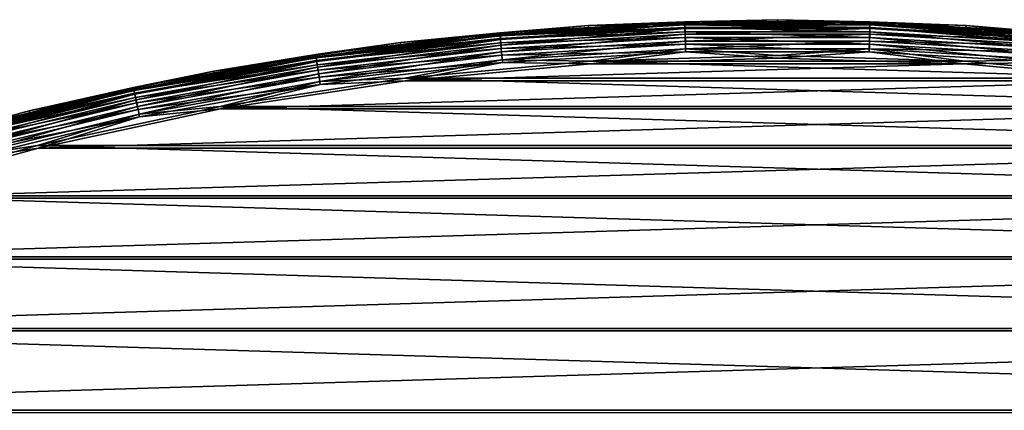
# Model space of a CAD drawing. Header units: millimetres. Extents: x -43.6 to 43.6, y -43.6 to 43.6.
# Tile 405 of 637: x -10.6 to 3.2, y 38.1 to 43.6. Entities that reach past the tile are written whole.
import ezdxf

# ---------------------------------------------------------------- set-up
doc = ezdxf.new("R2010")
doc.units = ezdxf.units.MM
doc.header["$LTSCALE"] = 52.148148
for name, color, linetype in [('152', 7, 'CONTINUOUS'), ('156', 7, 'CONTINUOUS'), ('178', 7, 'CONTINUOUS'), ('210', 7, 'CONTINUOUS'), ('212', 7, 'CONTINUOUS')]:
    doc.layers.add(name, color=color, linetype=linetype)

msp = doc.modelspace()

# ---------------------------------------------------------------- linework, layer by layer
at = {"layer": '152', "color": 2, "linetype": 'Continuous'}
for points in [[(-2.597, 42.939, 26.3), (-5.185, 42.704, 26.3), (2.597, 42.939, 26.3), (-2.597, 42.939, 26.3)], [(2.597, 42.939, 26.3), (-5.185, 42.704, 26.3), (5.185, 42.704, 26.3), (2.597, 42.939, 26.3)], [(0, 43.017, 26.3), (-2.597, 42.939, 26.3), (2.597, 42.939, 26.3), (0, 43.017, 26.3)], [(-5.185, 42.704, 26.3), (-7.754, 42.313, 26.3), (5.185, 42.704, 26.3), (-5.185, 42.704, 26.3)], [(5.185, 42.704, 26.3), (-7.754, 42.313, 26.3), (7.754, 42.313, 26.3), (5.185, 42.704, 26.3)], [(-7.754, 42.313, 26.3), (-10.295, 41.767, 26.3), (7.754, 42.313, 26.3), (-7.754, 42.313, 26.3)], [(7.754, 42.313, 26.3), (-10.295, 41.767, 26.3), (10.295, 41.767, 26.3), (7.754, 42.313, 26.3)], [(-10.295, 41.767, 26.3), (-12.798, 41.069, 26.3), (10.295, 41.767, 26.3), (-10.295, 41.767, 26.3)], [(10.295, 41.767, 26.3), (-12.798, 41.069, 26.3), (12.798, 41.069, 26.3), (10.295, 41.767, 26.3)], [(-12.798, 41.069, 26.3), (-15.254, 40.222, 26.3), (12.798, 41.069, 26.3), (-12.798, 41.069, 26.3)], [(12.798, 41.069, 26.3), (-15.254, 40.222, 26.3), (15.254, 40.222, 26.3), (12.798, 41.069, 26.3)], [(-15.254, 40.222, 26.3), (-17.655, 39.227, 26.3), (15.254, 40.222, 26.3), (-15.254, 40.222, 26.3)], [(15.254, 40.222, 26.3), (-17.655, 39.227, 26.3), (17.655, 39.227, 26.3), (15.254, 40.222, 26.3)], [(-17.655, 39.227, 26.3), (-19.991, 38.09, 26.3), (17.655, 39.227, 26.3), (-17.655, 39.227, 26.3)], [(17.655, 39.227, 26.3), (-19.991, 38.09, 26.3), (19.991, 38.09, 26.3), (17.655, 39.227, 26.3)]]:
    msp.add_3dface(points, dxfattribs=at)
at = {"layer": '156', "color": 1, "linetype": 'Continuous'}
for points in [[(-2.599, 42.974, 24.3), (5.189, 42.738, 24.3), (-5.189, 42.738, 24.3), (-2.599, 42.974, 24.3)], [(0, 43.052, 24.3), (2.599, 42.974, 24.3), (-2.599, 42.974, 24.3), (0, 43.052, 24.3)], [(2.599, 42.974, 24.3), (5.189, 42.738, 24.3), (-2.599, 42.974, 24.3), (2.599, 42.974, 24.3)], [(-5.189, 42.738, 24.3), (7.76, 42.347, 24.3), (-7.76, 42.347, 24.3), (-5.189, 42.738, 24.3)], [(5.189, 42.738, 24.3), (7.76, 42.347, 24.3), (-5.189, 42.738, 24.3), (5.189, 42.738, 24.3)], [(-7.76, 42.347, 24.3), (10.303, 41.801, 24.3), (-10.303, 41.801, 24.3), (-7.76, 42.347, 24.3)], [(7.76, 42.347, 24.3), (10.303, 41.801, 24.3), (-7.76, 42.347, 24.3), (7.76, 42.347, 24.3)], [(-10.303, 41.801, 24.3), (12.808, 41.103, 24.3), (-12.808, 41.103, 24.3), (-10.303, 41.801, 24.3)], [(10.303, 41.801, 24.3), (12.808, 41.103, 24.3), (-10.303, 41.801, 24.3), (10.303, 41.801, 24.3)], [(-12.808, 41.103, 24.3), (15.267, 40.254, 24.3), (-15.267, 40.254, 24.3), (-12.808, 41.103, 24.3)], [(12.808, 41.103, 24.3), (15.267, 40.254, 24.3), (-12.808, 41.103, 24.3), (12.808, 41.103, 24.3)], [(-15.267, 40.254, 24.3), (17.669, 39.259, 24.3), (-17.669, 39.259, 24.3), (-15.267, 40.254, 24.3)], [(15.267, 40.254, 24.3), (17.669, 39.259, 24.3), (-15.267, 40.254, 24.3), (15.267, 40.254, 24.3)], [(-17.669, 39.259, 24.3), (20.007, 38.121, 24.3), (-20.007, 38.121, 24.3), (-17.669, 39.259, 24.3)], [(17.669, 39.259, 24.3), (20.007, 38.121, 24.3), (-17.669, 39.259, 24.3), (17.669, 39.259, 24.3)], [(20.007, 38.121, 24.3), (22.273, 36.843, 24.3), (-20.007, 38.121, 24.3), (20.007, 38.121, 24.3)]]:
    msp.add_3dface(points, dxfattribs=at)
at = {"layer": '178', "color": 2, "linetype": 'Continuous'}
for points in [[(-2.63, 43.472, 24.817), (-5.25, 43.234, 24.817), (-2.627, 43.437, 25.817), (-2.63, 43.472, 24.817)], [(0, 43.552, 24.817), (-2.63, 43.472, 24.817), (0, 43.517, 25.817), (0, 43.552, 24.817)], [(0, 43.517, 25.817), (-2.63, 43.472, 24.817), (-2.627, 43.437, 25.817), (0, 43.517, 25.817)], [(2.63, 43.472, 24.817), (0, 43.552, 24.817), (2.627, 43.437, 25.817), (2.63, 43.472, 24.817)], [(2.627, 43.437, 25.817), (0, 43.552, 24.817), (0, 43.517, 25.817), (2.627, 43.437, 25.817)], [(5.245, 43.2, 25.817), (2.63, 43.472, 24.817), (2.627, 43.437, 25.817), (5.245, 43.2, 25.817)], [(5.25, 43.234, 24.817), (2.63, 43.472, 24.817), (5.245, 43.2, 25.817), (5.25, 43.234, 24.817)], [(-2.627, 43.437, 25.817), (-5.25, 43.234, 24.817), (-5.245, 43.2, 25.817), (-2.627, 43.437, 25.817)], [(-5.25, 43.234, 24.817), (-7.85, 42.838, 24.817), (-5.245, 43.2, 25.817), (-5.25, 43.234, 24.817)], [(-5.245, 43.2, 25.817), (-7.85, 42.838, 24.817), (-7.844, 42.804, 25.817), (-5.245, 43.2, 25.817)], [(-7.85, 42.838, 24.817), (-10.423, 42.286, 24.817), (-7.844, 42.804, 25.817), (-7.85, 42.838, 24.817)], [(-7.844, 42.804, 25.817), (-10.423, 42.286, 24.817), (-10.414, 42.252, 25.817), (-7.844, 42.804, 25.817)], [(-10.423, 42.286, 24.817), (-12.957, 41.58, 24.817), (-10.414, 42.252, 25.817), (-10.423, 42.286, 24.817)], [(-10.414, 42.252, 25.817), (-12.957, 41.58, 24.817), (-12.946, 41.546, 25.817), (-10.414, 42.252, 25.817)]]:
    msp.add_3dface(points, dxfattribs=at)
at = {"layer": '210', "color": 2, "linetype": 'Continuous'}
for points in [[(-5.25, 43.234, 24.817), (-2.63, 43.472, 24.817), (-3.866, 43.371, 24.704), (-5.25, 43.234, 24.817)], [(-2.63, 43.472, 24.817), (-1.29, 43.524, 24.704), (-3.866, 43.371, 24.704), (-2.63, 43.472, 24.817)], [(-1.29, 43.524, 24.704), (-3.863, 43.336, 24.595), (-3.866, 43.371, 24.704), (-1.29, 43.524, 24.704)], [(-1.289, 43.489, 24.595), (-3.863, 43.336, 24.595), (-1.29, 43.524, 24.704), (-1.289, 43.489, 24.595)], [(-1.289, 43.489, 24.595), (-3.858, 43.278, 24.496), (-3.863, 43.336, 24.595), (-1.289, 43.489, 24.595)], [(-1.288, 43.43, 24.496), (-3.858, 43.278, 24.496), (-1.289, 43.489, 24.595), (-1.288, 43.43, 24.496)], [(-2.63, 43.472, 24.817), (0, 43.552, 24.817), (-1.29, 43.524, 24.704), (-2.63, 43.472, 24.817)], [(0, 43.552, 24.817), (1.29, 43.524, 24.704), (-1.29, 43.524, 24.704), (0, 43.552, 24.817)], [(1.29, 43.524, 24.704), (-1.289, 43.489, 24.595), (-1.29, 43.524, 24.704), (1.29, 43.524, 24.704)], [(1.289, 43.489, 24.595), (-1.289, 43.489, 24.595), (1.29, 43.524, 24.704), (1.289, 43.489, 24.595)], [(1.289, 43.489, 24.595), (-1.288, 43.43, 24.496), (-1.289, 43.489, 24.595), (1.289, 43.489, 24.595)], [(1.288, 43.43, 24.496), (-1.288, 43.43, 24.496), (1.289, 43.489, 24.595), (1.288, 43.43, 24.496)], [(0, 43.552, 24.817), (2.63, 43.472, 24.817), (1.29, 43.524, 24.704), (0, 43.552, 24.817)], [(3.863, 43.336, 24.595), (1.288, 43.43, 24.496), (1.289, 43.489, 24.595), (3.863, 43.336, 24.595)], [(3.866, 43.371, 24.704), (1.289, 43.489, 24.595), (1.29, 43.524, 24.704), (3.866, 43.371, 24.704)], [(3.863, 43.336, 24.595), (1.289, 43.489, 24.595), (3.866, 43.371, 24.704), (3.863, 43.336, 24.595)], [(2.63, 43.472, 24.817), (3.866, 43.371, 24.704), (1.29, 43.524, 24.704), (2.63, 43.472, 24.817)], [(2.63, 43.472, 24.817), (5.25, 43.234, 24.817), (3.866, 43.371, 24.704), (2.63, 43.472, 24.817)], [(-5.25, 43.234, 24.817), (-3.866, 43.371, 24.704), (-6.429, 43.066, 24.704), (-5.25, 43.234, 24.817)], [(-3.866, 43.371, 24.704), (-6.424, 43.031, 24.595), (-6.429, 43.066, 24.704), (-3.866, 43.371, 24.704)], [(-3.863, 43.336, 24.595), (-6.424, 43.031, 24.595), (-3.866, 43.371, 24.704), (-3.863, 43.336, 24.595)], [(-3.863, 43.336, 24.595), (-6.415, 42.973, 24.496), (-6.424, 43.031, 24.595), (-3.863, 43.336, 24.595)], [(-3.858, 43.278, 24.496), (-6.415, 42.973, 24.496), (-3.863, 43.336, 24.595), (-3.858, 43.278, 24.496)], [(-1.288, 43.43, 24.496), (-3.851, 43.198, 24.414), (-3.858, 43.278, 24.496), (-1.288, 43.43, 24.496)], [(-1.285, 43.351, 24.414), (-3.851, 43.198, 24.414), (-1.288, 43.43, 24.496), (-1.285, 43.351, 24.414)], [(-1.285, 43.351, 24.414), (-3.843, 43.103, 24.352), (-3.851, 43.198, 24.414), (-1.285, 43.351, 24.414)], [(-1.282, 43.255, 24.352), (-3.843, 43.103, 24.352), (-1.285, 43.351, 24.414), (-1.282, 43.255, 24.352)], [(1.288, 43.43, 24.496), (-1.285, 43.351, 24.414), (-1.288, 43.43, 24.496), (1.288, 43.43, 24.496)], [(1.285, 43.351, 24.414), (-1.285, 43.351, 24.414), (1.288, 43.43, 24.496), (1.285, 43.351, 24.414)], [(1.285, 43.351, 24.414), (-1.282, 43.255, 24.352), (-1.285, 43.351, 24.414), (1.285, 43.351, 24.414)], [(1.282, 43.255, 24.352), (-1.282, 43.255, 24.352), (1.285, 43.351, 24.414), (1.282, 43.255, 24.352)], [(3.851, 43.198, 24.414), (1.282, 43.255, 24.352), (1.285, 43.351, 24.414), (3.851, 43.198, 24.414)], [(3.858, 43.278, 24.496), (1.285, 43.351, 24.414), (1.288, 43.43, 24.496), (3.858, 43.278, 24.496)], [(3.851, 43.198, 24.414), (1.285, 43.351, 24.414), (3.858, 43.278, 24.496), (3.851, 43.198, 24.414)], [(3.858, 43.278, 24.496), (1.288, 43.43, 24.496), (3.863, 43.336, 24.595), (3.858, 43.278, 24.496)], [(-7.85, 42.838, 24.817), (-5.25, 43.234, 24.817), (-6.429, 43.066, 24.704), (-7.85, 42.838, 24.817)], [(-3.858, 43.278, 24.496), (-6.403, 42.894, 24.414), (-6.415, 42.973, 24.496), (-3.858, 43.278, 24.496)], [(-3.851, 43.198, 24.414), (-6.403, 42.894, 24.414), (-3.858, 43.278, 24.496), (-3.851, 43.198, 24.414)], [(-3.851, 43.198, 24.414), (-6.389, 42.799, 24.352), (-6.403, 42.894, 24.414), (-3.851, 43.198, 24.414)], [(-3.843, 43.103, 24.352), (-6.389, 42.799, 24.352), (-3.851, 43.198, 24.414), (-3.843, 43.103, 24.352)], [(-1.282, 43.255, 24.352), (-3.833, 42.995, 24.313), (-3.843, 43.103, 24.352), (-1.282, 43.255, 24.352)], [(-1.279, 43.147, 24.313), (-3.833, 42.995, 24.313), (-1.282, 43.255, 24.352), (-1.279, 43.147, 24.313)], [(1.282, 43.255, 24.352), (-1.279, 43.147, 24.313), (-1.282, 43.255, 24.352), (1.282, 43.255, 24.352)], [(1.279, 43.147, 24.313), (-1.279, 43.147, 24.313), (1.282, 43.255, 24.352), (1.279, 43.147, 24.313)], [(3.843, 43.103, 24.352), (1.279, 43.147, 24.313), (1.282, 43.255, 24.352), (3.843, 43.103, 24.352)], [(3.843, 43.103, 24.352), (1.282, 43.255, 24.352), (3.851, 43.198, 24.414), (3.843, 43.103, 24.352)], [(-7.85, 42.838, 24.817), (-6.429, 43.066, 24.704), (-8.969, 42.609, 24.704), (-7.85, 42.838, 24.817)], [(-6.429, 43.066, 24.704), (-8.962, 42.575, 24.595), (-8.969, 42.609, 24.704), (-6.429, 43.066, 24.704)], [(-6.424, 43.031, 24.595), (-8.962, 42.575, 24.595), (-6.429, 43.066, 24.704), (-6.424, 43.031, 24.595)], [(-3.843, 43.103, 24.352), (-6.373, 42.693, 24.313), (-6.389, 42.799, 24.352), (-3.843, 43.103, 24.352)], [(-3.833, 42.995, 24.313), (-6.373, 42.693, 24.313), (-3.843, 43.103, 24.352), (-3.833, 42.995, 24.313)], [(-1.279, 43.147, 24.313), (-2.599, 42.974, 24.3), (-3.833, 42.995, 24.313), (-1.279, 43.147, 24.313)], [(0, 43.052, 24.3), (-2.599, 42.974, 24.3), (-1.279, 43.147, 24.313), (0, 43.052, 24.3)], [(1.279, 43.147, 24.313), (0, 43.052, 24.3), (-1.279, 43.147, 24.313), (1.279, 43.147, 24.313)], [(2.599, 42.974, 24.3), (0, 43.052, 24.3), (1.279, 43.147, 24.313), (2.599, 42.974, 24.3)], [(3.833, 42.995, 24.313), (2.599, 42.974, 24.3), (1.279, 43.147, 24.313), (3.833, 42.995, 24.313)], [(3.833, 42.995, 24.313), (1.279, 43.147, 24.313), (3.843, 43.103, 24.352), (3.833, 42.995, 24.313)], [(-6.424, 43.031, 24.595), (-8.95, 42.518, 24.496), (-8.962, 42.575, 24.595), (-6.424, 43.031, 24.595)], [(-6.415, 42.973, 24.496), (-8.95, 42.518, 24.496), (-6.424, 43.031, 24.595), (-6.415, 42.973, 24.496)], [(-6.415, 42.973, 24.496), (-8.933, 42.44, 24.414), (-8.95, 42.518, 24.496), (-6.415, 42.973, 24.496)], [(-6.403, 42.894, 24.414), (-8.933, 42.44, 24.414), (-6.415, 42.973, 24.496), (-6.403, 42.894, 24.414)], [(-3.833, 42.995, 24.313), (-5.189, 42.738, 24.3), (-6.373, 42.693, 24.313), (-3.833, 42.995, 24.313)], [(-2.599, 42.974, 24.3), (-5.189, 42.738, 24.3), (-3.833, 42.995, 24.313), (-2.599, 42.974, 24.3)], [(5.189, 42.738, 24.3), (2.599, 42.974, 24.3), (3.833, 42.995, 24.313), (5.189, 42.738, 24.3)], [(-10.423, 42.286, 24.817), (-7.85, 42.838, 24.817), (-8.969, 42.609, 24.704), (-10.423, 42.286, 24.817)], [(-6.403, 42.894, 24.414), (-8.913, 42.346, 24.352), (-8.933, 42.44, 24.414), (-6.403, 42.894, 24.414)], [(-6.389, 42.799, 24.352), (-8.913, 42.346, 24.352), (-6.403, 42.894, 24.414), (-6.389, 42.799, 24.352)], [(-6.389, 42.799, 24.352), (-8.891, 42.24, 24.313), (-8.913, 42.346, 24.352), (-6.389, 42.799, 24.352)], [(-6.373, 42.693, 24.313), (-8.891, 42.24, 24.313), (-6.389, 42.799, 24.352), (-6.373, 42.693, 24.313)], [(-6.373, 42.693, 24.313), (-7.76, 42.347, 24.3), (-8.891, 42.24, 24.313), (-6.373, 42.693, 24.313)], [(-5.189, 42.738, 24.3), (-7.76, 42.347, 24.3), (-6.373, 42.693, 24.313), (-5.189, 42.738, 24.3)], [(-10.423, 42.286, 24.817), (-8.969, 42.609, 24.704), (-11.477, 42.003, 24.704), (-10.423, 42.286, 24.817)], [(-8.969, 42.609, 24.704), (-11.468, 41.969, 24.595), (-11.477, 42.003, 24.704), (-8.969, 42.609, 24.704)], [(-8.962, 42.575, 24.595), (-11.468, 41.969, 24.595), (-8.969, 42.609, 24.704), (-8.962, 42.575, 24.595)], [(-8.962, 42.575, 24.595), (-11.453, 41.913, 24.496), (-11.468, 41.969, 24.595), (-8.962, 42.575, 24.595)], [(-8.95, 42.518, 24.496), (-11.453, 41.913, 24.496), (-8.962, 42.575, 24.595), (-8.95, 42.518, 24.496)], [(-8.95, 42.518, 24.496), (-11.432, 41.836, 24.414), (-11.453, 41.913, 24.496), (-8.95, 42.518, 24.496)], [(-8.933, 42.44, 24.414), (-11.432, 41.836, 24.414), (-8.95, 42.518, 24.496), (-8.933, 42.44, 24.414)], [(-8.933, 42.44, 24.414), (-11.406, 41.743, 24.352), (-11.432, 41.836, 24.414), (-8.933, 42.44, 24.414)], [(-8.913, 42.346, 24.352), (-11.406, 41.743, 24.352), (-8.933, 42.44, 24.414), (-8.913, 42.346, 24.352)], [(-12.957, 41.58, 24.817), (-10.423, 42.286, 24.817), (-11.477, 42.003, 24.704), (-12.957, 41.58, 24.817)], [(-8.913, 42.346, 24.352), (-11.378, 41.639, 24.313), (-11.406, 41.743, 24.352), (-8.913, 42.346, 24.352)], [(-8.891, 42.24, 24.313), (-11.378, 41.639, 24.313), (-8.913, 42.346, 24.352), (-8.891, 42.24, 24.313)], [(-8.891, 42.24, 24.313), (-10.303, 41.801, 24.3), (-11.378, 41.639, 24.313), (-8.891, 42.24, 24.313)], [(-7.76, 42.347, 24.3), (-10.303, 41.801, 24.3), (-8.891, 42.24, 24.313), (-7.76, 42.347, 24.3)], [(-10.303, 41.801, 24.3), (-12.808, 41.103, 24.3), (-11.378, 41.639, 24.313), (-10.303, 41.801, 24.3)]]:
    msp.add_3dface(points, dxfattribs=at)
at = {"layer": '212', "color": 2, "linetype": 'Continuous'}
for points in [[(-2.627, 43.437, 25.817), (-3.863, 43.329, 25.926), (-1.289, 43.482, 25.926), (-2.627, 43.437, 25.817)], [(-3.863, 43.329, 25.926), (-1.288, 43.443, 26.028), (-1.289, 43.482, 25.926), (-3.863, 43.329, 25.926)], [(0, 43.517, 25.817), (-2.627, 43.437, 25.817), (-1.289, 43.482, 25.926), (0, 43.517, 25.817)], [(0, 43.517, 25.817), (-1.289, 43.482, 25.926), (1.289, 43.482, 25.926), (0, 43.517, 25.817)], [(-1.288, 43.443, 26.028), (1.288, 43.443, 26.028), (-1.289, 43.482, 25.926), (-1.288, 43.443, 26.028)], [(-1.289, 43.482, 25.926), (1.288, 43.443, 26.028), (1.289, 43.482, 25.926), (-1.289, 43.482, 25.926)], [(2.627, 43.437, 25.817), (0, 43.517, 25.817), (1.289, 43.482, 25.926), (2.627, 43.437, 25.817)], [(1.288, 43.443, 26.028), (3.859, 43.29, 26.028), (1.289, 43.482, 25.926), (1.288, 43.443, 26.028)], [(2.627, 43.437, 25.817), (1.289, 43.482, 25.926), (3.863, 43.329, 25.926), (2.627, 43.437, 25.817)], [(1.289, 43.482, 25.926), (3.859, 43.29, 26.028), (3.863, 43.329, 25.926), (1.289, 43.482, 25.926)], [(-2.627, 43.437, 25.817), (-5.245, 43.2, 25.817), (-3.863, 43.329, 25.926), (-2.627, 43.437, 25.817)], [(-3.859, 43.29, 26.028), (-1.288, 43.443, 26.028), (-3.863, 43.329, 25.926), (-3.859, 43.29, 26.028)], [(-3.859, 43.29, 26.028), (-1.286, 43.383, 26.12), (-1.288, 43.443, 26.028), (-3.859, 43.29, 26.028)], [(-3.854, 43.23, 26.12), (-1.286, 43.383, 26.12), (-3.859, 43.29, 26.028), (-3.854, 43.23, 26.12)], [(-3.854, 43.23, 26.12), (-1.284, 43.304, 26.196), (-1.286, 43.383, 26.12), (-3.854, 43.23, 26.12)], [(-1.286, 43.383, 26.12), (1.286, 43.383, 26.12), (-1.288, 43.443, 26.028), (-1.286, 43.383, 26.12)], [(-1.288, 43.443, 26.028), (1.286, 43.383, 26.12), (1.288, 43.443, 26.028), (-1.288, 43.443, 26.028)], [(-1.284, 43.304, 26.196), (1.284, 43.304, 26.196), (-1.286, 43.383, 26.12), (-1.284, 43.304, 26.196)], [(-1.286, 43.383, 26.12), (1.284, 43.304, 26.196), (1.286, 43.383, 26.12), (-1.286, 43.383, 26.12)], [(1.284, 43.304, 26.196), (3.847, 43.152, 26.196), (1.286, 43.383, 26.12), (1.284, 43.304, 26.196)], [(1.286, 43.383, 26.12), (3.854, 43.23, 26.12), (1.288, 43.443, 26.028), (1.286, 43.383, 26.12)], [(1.286, 43.383, 26.12), (3.847, 43.152, 26.196), (3.854, 43.23, 26.12), (1.286, 43.383, 26.12)], [(1.288, 43.443, 26.028), (3.854, 43.23, 26.12), (3.859, 43.29, 26.028), (1.288, 43.443, 26.028)], [(5.245, 43.2, 25.817), (2.627, 43.437, 25.817), (3.863, 43.329, 25.926), (5.245, 43.2, 25.817)], [(-5.245, 43.2, 25.817), (-7.844, 42.804, 25.817), (-6.423, 43.024, 25.926), (-5.245, 43.2, 25.817)], [(-5.245, 43.2, 25.817), (-6.423, 43.024, 25.926), (-3.863, 43.329, 25.926), (-5.245, 43.2, 25.817)], [(-6.423, 43.024, 25.926), (-3.859, 43.29, 26.028), (-3.863, 43.329, 25.926), (-6.423, 43.024, 25.926)], [(-6.417, 42.986, 26.028), (-3.859, 43.29, 26.028), (-6.423, 43.024, 25.926), (-6.417, 42.986, 26.028)], [(-6.417, 42.986, 26.028), (-3.854, 43.23, 26.12), (-3.859, 43.29, 26.028), (-6.417, 42.986, 26.028)], [(-6.408, 42.926, 26.12), (-3.854, 43.23, 26.12), (-6.417, 42.986, 26.028), (-6.408, 42.926, 26.12)], [(-6.408, 42.926, 26.12), (-3.847, 43.152, 26.196), (-3.854, 43.23, 26.12), (-6.408, 42.926, 26.12)], [(-3.847, 43.152, 26.196), (-1.284, 43.304, 26.196), (-3.854, 43.23, 26.12), (-3.847, 43.152, 26.196)], [(-3.847, 43.152, 26.196), (-1.281, 43.21, 26.253), (-1.284, 43.304, 26.196), (-3.847, 43.152, 26.196)], [(-3.839, 43.058, 26.253), (-1.281, 43.21, 26.253), (-3.847, 43.152, 26.196), (-3.839, 43.058, 26.253)], [(-3.839, 43.058, 26.253), (-1.278, 43.107, 26.288), (-1.281, 43.21, 26.253), (-3.839, 43.058, 26.253)], [(-1.281, 43.21, 26.253), (1.281, 43.21, 26.253), (-1.284, 43.304, 26.196), (-1.281, 43.21, 26.253)], [(-1.284, 43.304, 26.196), (1.281, 43.21, 26.253), (1.284, 43.304, 26.196), (-1.284, 43.304, 26.196)], [(-1.278, 43.107, 26.288), (1.278, 43.107, 26.288), (-1.281, 43.21, 26.253), (-1.278, 43.107, 26.288)], [(-1.281, 43.21, 26.253), (1.278, 43.107, 26.288), (1.281, 43.21, 26.253), (-1.281, 43.21, 26.253)], [(1.278, 43.107, 26.288), (3.829, 42.955, 26.288), (1.281, 43.21, 26.253), (1.278, 43.107, 26.288)], [(1.281, 43.21, 26.253), (3.839, 43.058, 26.253), (1.284, 43.304, 26.196), (1.281, 43.21, 26.253)], [(1.281, 43.21, 26.253), (3.829, 42.955, 26.288), (3.839, 43.058, 26.253), (1.281, 43.21, 26.253)], [(1.284, 43.304, 26.196), (3.839, 43.058, 26.253), (3.847, 43.152, 26.196), (1.284, 43.304, 26.196)], [(-6.396, 42.848, 26.196), (-3.847, 43.152, 26.196), (-6.408, 42.926, 26.12), (-6.396, 42.848, 26.196)], [(-6.396, 42.848, 26.196), (-3.839, 43.058, 26.253), (-3.847, 43.152, 26.196), (-6.396, 42.848, 26.196)], [(-6.383, 42.755, 26.253), (-3.839, 43.058, 26.253), (-6.396, 42.848, 26.196), (-6.383, 42.755, 26.253)], [(-6.383, 42.755, 26.253), (-3.829, 42.955, 26.288), (-3.839, 43.058, 26.253), (-6.383, 42.755, 26.253)], [(-3.829, 42.955, 26.288), (-1.278, 43.107, 26.288), (-3.839, 43.058, 26.253), (-3.829, 42.955, 26.288)], [(-3.829, 42.955, 26.288), (-2.597, 42.939, 26.3), (-1.278, 43.107, 26.288), (-3.829, 42.955, 26.288)], [(-2.597, 42.939, 26.3), (0, 43.017, 26.3), (-1.278, 43.107, 26.288), (-2.597, 42.939, 26.3)], [(-1.278, 43.107, 26.288), (0, 43.017, 26.3), (1.278, 43.107, 26.288), (-1.278, 43.107, 26.288)], [(0, 43.017, 26.3), (2.597, 42.939, 26.3), (1.278, 43.107, 26.288), (0, 43.017, 26.3)], [(1.278, 43.107, 26.288), (2.597, 42.939, 26.3), (3.829, 42.955, 26.288), (1.278, 43.107, 26.288)], [(-7.844, 42.804, 25.817), (-8.96, 42.568, 25.926), (-6.423, 43.024, 25.926), (-7.844, 42.804, 25.817)], [(-8.96, 42.568, 25.926), (-6.417, 42.986, 26.028), (-6.423, 43.024, 25.926), (-8.96, 42.568, 25.926)], [(-8.952, 42.53, 26.028), (-6.417, 42.986, 26.028), (-8.96, 42.568, 25.926), (-8.952, 42.53, 26.028)], [(-8.952, 42.53, 26.028), (-6.408, 42.926, 26.12), (-6.417, 42.986, 26.028), (-8.952, 42.53, 26.028)], [(-8.94, 42.471, 26.12), (-6.408, 42.926, 26.12), (-8.952, 42.53, 26.028), (-8.94, 42.471, 26.12)], [(-8.94, 42.471, 26.12), (-6.396, 42.848, 26.196), (-6.408, 42.926, 26.12), (-8.94, 42.471, 26.12)], [(-6.367, 42.653, 26.288), (-3.829, 42.955, 26.288), (-6.383, 42.755, 26.253), (-6.367, 42.653, 26.288)], [(-6.367, 42.653, 26.288), (-5.185, 42.704, 26.3), (-3.829, 42.955, 26.288), (-6.367, 42.653, 26.288)], [(-5.185, 42.704, 26.3), (-2.597, 42.939, 26.3), (-3.829, 42.955, 26.288), (-5.185, 42.704, 26.3)], [(2.597, 42.939, 26.3), (5.185, 42.704, 26.3), (3.829, 42.955, 26.288), (2.597, 42.939, 26.3)], [(-7.844, 42.804, 25.817), (-10.414, 42.252, 25.817), (-8.96, 42.568, 25.926), (-7.844, 42.804, 25.817)], [(-8.924, 42.394, 26.196), (-6.396, 42.848, 26.196), (-8.94, 42.471, 26.12), (-8.924, 42.394, 26.196)], [(-8.924, 42.394, 26.196), (-6.383, 42.755, 26.253), (-6.396, 42.848, 26.196), (-8.924, 42.394, 26.196)], [(-8.904, 42.302, 26.253), (-6.383, 42.755, 26.253), (-8.924, 42.394, 26.196), (-8.904, 42.302, 26.253)], [(-8.904, 42.302, 26.253), (-6.367, 42.653, 26.288), (-6.383, 42.755, 26.253), (-8.904, 42.302, 26.253)], [(-8.883, 42.201, 26.288), (-6.367, 42.653, 26.288), (-8.904, 42.302, 26.253), (-8.883, 42.201, 26.288)], [(-8.883, 42.201, 26.288), (-7.754, 42.313, 26.3), (-6.367, 42.653, 26.288), (-8.883, 42.201, 26.288)], [(-7.754, 42.313, 26.3), (-5.185, 42.704, 26.3), (-6.367, 42.653, 26.288), (-7.754, 42.313, 26.3)], [(-10.414, 42.252, 25.817), (-11.466, 41.963, 25.926), (-8.96, 42.568, 25.926), (-10.414, 42.252, 25.817)], [(-11.466, 41.963, 25.926), (-8.952, 42.53, 26.028), (-8.96, 42.568, 25.926), (-11.466, 41.963, 25.926)], [(-11.456, 41.925, 26.028), (-8.952, 42.53, 26.028), (-11.466, 41.963, 25.926), (-11.456, 41.925, 26.028)], [(-11.456, 41.925, 26.028), (-8.94, 42.471, 26.12), (-8.952, 42.53, 26.028), (-11.456, 41.925, 26.028)], [(-11.44, 41.867, 26.12), (-8.94, 42.471, 26.12), (-11.456, 41.925, 26.028), (-11.44, 41.867, 26.12)], [(-11.44, 41.867, 26.12), (-8.924, 42.394, 26.196), (-8.94, 42.471, 26.12), (-11.44, 41.867, 26.12)], [(-11.419, 41.791, 26.196), (-8.924, 42.394, 26.196), (-11.44, 41.867, 26.12), (-11.419, 41.791, 26.196)], [(-11.419, 41.791, 26.196), (-8.904, 42.302, 26.253), (-8.924, 42.394, 26.196), (-11.419, 41.791, 26.196)], [(-10.414, 42.252, 25.817), (-12.946, 41.546, 25.817), (-11.466, 41.963, 25.926), (-10.414, 42.252, 25.817)], [(-11.395, 41.7, 26.253), (-8.904, 42.302, 26.253), (-11.419, 41.791, 26.196), (-11.395, 41.7, 26.253)], [(-11.395, 41.7, 26.253), (-8.883, 42.201, 26.288), (-8.904, 42.302, 26.253), (-11.395, 41.7, 26.253)], [(-10.295, 41.767, 26.3), (-7.754, 42.313, 26.3), (-8.883, 42.201, 26.288), (-10.295, 41.767, 26.3)], [(-11.367, 41.6, 26.288), (-8.883, 42.201, 26.288), (-11.395, 41.7, 26.253), (-11.367, 41.6, 26.288)], [(-11.367, 41.6, 26.288), (-10.295, 41.767, 26.3), (-8.883, 42.201, 26.288), (-11.367, 41.6, 26.288)], [(-12.798, 41.069, 26.3), (-10.295, 41.767, 26.3), (-11.367, 41.6, 26.288), (-12.798, 41.069, 26.3)]]:
    msp.add_3dface(points, dxfattribs=at)

doc.saveas('drawing.dxf')
